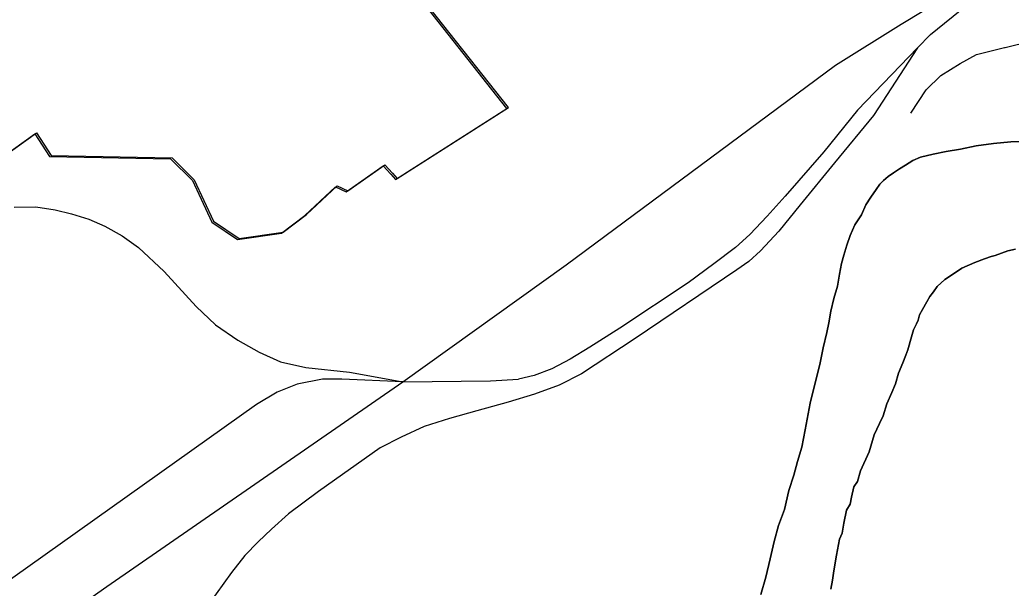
# Model space of a CAD drawing. Extents: x -561 to 1170, y 0 to 846.
# Drawn here: x 221.98 to 229.07, y 284.03 to 288.09 of the extents above; entities that cross this region are included whole.
import ezdxf

# ---------------------------------------------------------------- set-up
doc = ezdxf.new("R2010")
doc.units = 0
for name, color, linetype in [('GM_X_City_Street', 7, 'Continuous'), ('GM_X_County', 7, 'Continuous'), ('GM_X_Major_Lake', 7, 'Continuous'), ('GM_X_Major_River', 7, 'Continuous'), ('GM_X_Rail_Line', 7, 'Continuous')]:
    doc.layers.add(name, color=color, linetype=linetype)

msp = doc.modelspace()

# ---------------------------------------------------------------- linework, layer by layer
at = {"layer": 'GM_X_City_Street'}
for points in [[(229.0291, 287.8956), (229.2138, 287.9413), (229.3415, 287.9193), (229.434, 287.8841), (229.5132, 287.8269), (229.544, 287.7563), (229.553, 287.6002), (229.632, 286.8491), (229.6365, 286.673), (229.6336, 286.6437)], [(228.3534, 287.4248), (228.4651, 287.5924), (228.5691, 287.6964), (228.7062, 287.7802), (228.823, 287.8462), (229.0254, 287.8947), (229.0291, 287.8956)]]:
    msp.add_lwpolyline(points, dxfattribs=at)
at = {"layer": 'GM_X_County'}
msp.add_lwpolyline([(216.9896, 283.8464), (217.2986, 283.8102), (217.3132, 284.065), (217.6273, 284.0667), (217.7677, 284.138), (217.8353, 283.7156), (218.3315, 284.0544), (218.4091, 284.6347), (222.0863, 287.2783), (222.1902, 287.1162), (223.0568, 287.0994), (223.2148, 286.9431), (223.352, 286.6457), (223.5369, 286.5221), (223.8507, 286.5672), (224.0178, 286.6928), (224.2386, 286.9), (224.3147, 286.8624), (224.5789, 287.0482), (224.6334, 286.9889), (224.6661, 286.9511), (225.4645, 287.4596), (224.7658, 288.3446)], dxfattribs=at)
at = {"layer": 'GM_X_Major_Lake'}
msp.add_lwpolyline([(217.0014, 283.8533), (217.3103, 283.8171), (217.325, 284.0719), (217.6391, 284.0736), (217.7795, 284.1448), (217.8471, 283.7225), (218.3432, 284.0613), (218.4209, 284.6416), (222.098, 287.2852), (222.2019, 287.1231), (223.0685, 287.1063), (223.2266, 286.95), (223.3638, 286.6526), (223.5487, 286.529), (223.8625, 286.5741), (224.0296, 286.6997), (224.2504, 286.9069), (224.3265, 286.8693), (224.5907, 287.0551), (224.6452, 286.9957), (224.6779, 286.958), (225.4763, 287.4664), (224.7776, 288.3514)], dxfattribs=at)
at = {"layer": 'GM_X_Major_River'}
for points in [[(229.1895, 287.2226), (229.0705, 287.2211), (228.9461, 287.2088), (228.8219, 287.191), (228.7085, 287.168), (228.6059, 287.1505), (228.5142, 287.1331), (228.4224, 287.1103), (228.3686, 287.088), (228.3149, 287.0549), (228.272, 287.0272), (228.2291, 286.9996), (228.1916, 286.9721), (228.1595, 286.9446), (228.1328, 286.9172), (228.1062, 286.879), (228.0691, 286.8243), (228.032, 286.7697), (228.0004, 286.6989), (227.9527, 286.6279), (227.9213, 286.5517), (227.8952, 286.4809), (227.8745, 286.4103), (227.8591, 286.3505), (227.8439, 286.2745), (227.8288, 286.1876), (227.803, 286.1006), (227.7826, 286.0083), (227.7675, 285.9268), (227.7522, 285.8562), (227.7266, 285.7475), (227.7064, 285.6389), (227.6346, 285.351), (227.6194, 285.2749), (227.5993, 285.1609), (227.574, 285.036), (227.5429, 284.9327), (227.5172, 284.8349), (227.4808, 284.7261), (227.4501, 284.5903), (227.4084, 284.476), (227.3775, 284.3618), (227.3468, 284.2369), (227.3161, 284.1065), (227.2799, 283.9815)], [(227.2799, 283.9815), (227.3161, 284.1065), (227.3468, 284.2369), (227.3775, 284.3618), (227.4084, 284.476), (227.4501, 284.5903), (227.4808, 284.7261), (227.5172, 284.8349), (227.5429, 284.9327), (227.574, 285.036), (227.5993, 285.1609), (227.6194, 285.2749), (227.6346, 285.351), (227.7064, 285.6389), (227.7266, 285.7475), (227.7522, 285.8562), (227.7675, 285.9268), (227.7826, 286.0083), (227.803, 286.1006), (227.8288, 286.1876), (227.8439, 286.2745), (227.8591, 286.3505), (227.8745, 286.4103), (227.8952, 286.4809), (227.9213, 286.5517), (227.9527, 286.6279), (228.0004, 286.6989), (228.032, 286.7697), (228.0691, 286.8243), (228.1062, 286.879), (228.1328, 286.9172), (228.1595, 286.9446), (228.1916, 286.9721), (228.2291, 286.9996), (228.272, 287.0272), (228.3149, 287.0549), (228.3686, 287.088), (228.4224, 287.1103), (228.5142, 287.1331), (228.6059, 287.1505), (228.7085, 287.168), (228.8219, 287.191), (228.9461, 287.2088), (229.0705, 287.2211), (229.1895, 287.2226)], [(227.7828, 284.0201), (227.7927, 284.0852), (227.8026, 284.1503), (227.8227, 284.2643), (227.8428, 284.3783), (227.8639, 284.4219), (227.8737, 284.4924), (227.8941, 284.5848), (227.9206, 284.6285), (227.9307, 284.6774), (227.9459, 284.7534), (227.9725, 284.7916), (227.9931, 284.8677), (228.0562, 285.0039), (228.0924, 285.1235), (228.1292, 285.2052), (228.1555, 285.2597), (228.1814, 285.3467), (228.2182, 285.4285), (228.2444, 285.4883), (228.265, 285.5645), (228.2964, 285.6407), (228.3174, 285.6951), (228.333, 285.7332), (228.3434, 285.7658), (228.3485, 285.793), (228.364, 285.842), (228.3744, 285.8746), (228.3955, 285.9182), (228.4059, 285.9454), (228.4162, 285.9834), (228.4374, 286.0216), (228.4691, 286.0762), (228.4902, 286.1143), (228.5168, 286.1472), (228.5434, 286.1854), (228.5968, 286.2348), (228.6237, 286.2514), (228.7202, 286.3176), (228.8117, 286.3566), (228.8817, 286.3845), (228.9302, 286.4014), (228.9571, 286.4071), (229.0487, 286.4407), (229.1027, 286.4522)], [(229.1027, 286.4522), (229.0487, 286.4407), (228.9571, 286.4071), (228.9302, 286.4014), (228.8817, 286.3845), (228.8117, 286.3566), (228.7202, 286.3176), (228.6237, 286.2514), (228.5968, 286.2348), (228.5434, 286.1854), (228.5168, 286.1472), (228.4902, 286.1143), (228.4691, 286.0762), (228.4374, 286.0216), (228.4162, 285.9834), (228.4059, 285.9454), (228.3955, 285.9182), (228.3744, 285.8746), (228.364, 285.842), (228.3485, 285.793), (228.3434, 285.7658), (228.333, 285.7332), (228.3174, 285.6951), (228.2964, 285.6407), (228.265, 285.5645), (228.2444, 285.4883), (228.2182, 285.4285), (228.1814, 285.3467), (228.1555, 285.2597), (228.1292, 285.2052), (228.0924, 285.1235), (228.0562, 285.0039), (227.9931, 284.8677), (227.9725, 284.7916), (227.9459, 284.7534), (227.9307, 284.6774), (227.9206, 284.6285), (227.8941, 284.5848), (227.8737, 284.4924), (227.8639, 284.4219), (227.8428, 284.3783), (227.8227, 284.2643), (227.8026, 284.1503), (227.7927, 284.0852), (227.7828, 284.0201)]]:
    msp.add_lwpolyline(points, dxfattribs=at)
at = {"layer": 'GM_X_Rail_Line'}
for points in [[(224.7195, 285.5046), (225.8875, 286.3417), (227.8162, 287.7686), (228.2853, 288.0631), (228.7476, 288.3439), (229.2475, 288.6144), (230.1344, 289.0835)], [(228.4013, 287.894), (228.4942, 287.9877), (228.7579, 288.2), (229.179, 288.4979), (230.1344, 289.0835)], [(228.4013, 287.894), (228.0862, 287.4101), (227.8072, 287.0709), (227.563, 286.7709), (227.4092, 286.5824), (227.278, 286.4407), (227.1951, 286.3653), (227.1092, 286.305), (226.381, 285.8135), (225.9981, 285.5602), (225.8367, 285.4788), (225.6606, 285.4152), (225.4737, 285.3585), (225.2489, 285.2955), (225.0535, 285.2409), (224.8707, 285.1841), (224.7068, 285.1085), (224.5577, 285.0308), (224.1151, 284.7181), (223.9001, 284.5602), (223.7783, 284.4488), (223.6837, 284.3585), (223.5892, 284.2618), (223.4925, 284.14), (223.274, 283.8333)], [(228.4013, 287.894), (227.9721, 287.4468), (227.732, 287.1485), (227.4542, 286.8314), (227.3266, 286.6888), (227.2028, 286.5574), (227.0996, 286.4655), (226.9457, 286.3491), (226.7619, 286.2121), (226.2721, 285.8875), (226.0563, 285.7524), (225.9156, 285.6661), (225.7861, 285.5967), (225.6585, 285.5498), (225.5459, 285.5235)], [(221.9385, 286.7533), (222.0943, 286.755), (222.2313, 286.7345), (222.3494, 286.7054), (222.4727, 286.6677), (222.5874, 286.6163), (222.7107, 286.5479), (222.8271, 286.464), (223.0103, 286.2927), (223.2397, 286.0428), (223.3784, 285.9109), (223.5376, 285.8014), (223.6917, 285.7158), (223.8441, 285.6473), (224.0256, 285.6062), (224.3372, 285.5737), (224.7195, 285.5046)], [(224.7195, 285.5046), (224.2824, 285.5223), (224.1454, 285.5223), (223.9639, 285.4881), (223.8201, 285.4298), (223.6729, 285.3408), (221.2314, 283.6082)], [(224.7195, 285.5046), (225.3476, 285.5098), (225.5459, 285.5235)], [(197.0767, 270.2929), (200.2729, 271.9279), (203.4704, 273.5598), (209.4869, 276.6197), (211.1459, 277.4528), (212.2617, 278.0279), (213.9182, 278.8636), (215.2798, 279.5591), (215.7141, 279.7743), (217.2607, 280.5692), (217.6932, 280.7904), (218.1307, 281.0165), (218.4281, 281.1861), (218.7304, 281.3581), (219.0278, 281.5425), (219.6766, 281.9849), (220.8293, 282.791), (222.6013, 284.0395), (224.7195, 285.5046)]]:
    msp.add_lwpolyline(points, dxfattribs=at)

doc.saveas('drawing.dxf')
